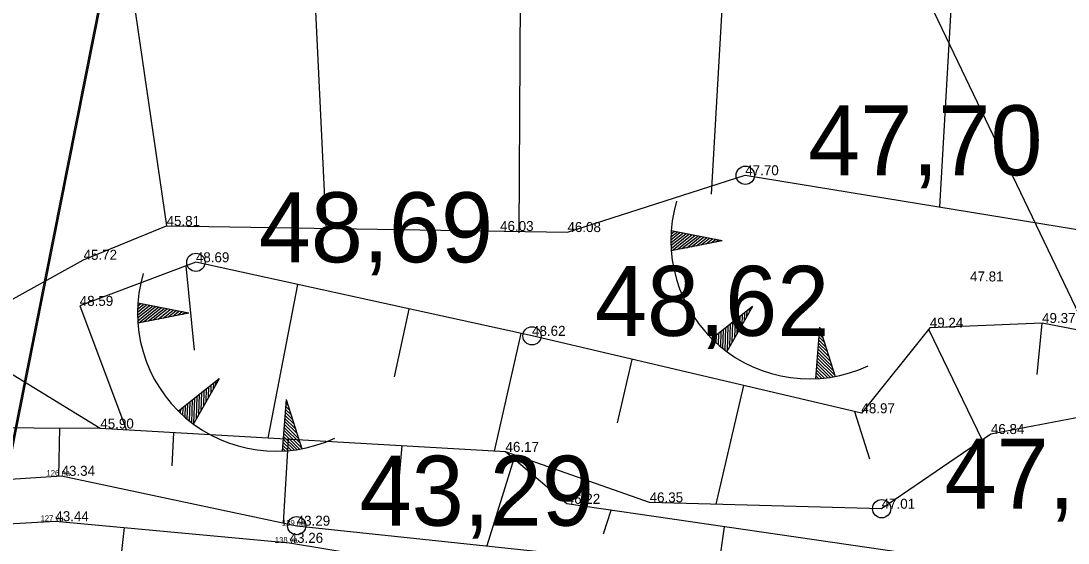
# Model space of a CAD drawing. Extents: x 700746 to 706058, y 6570320 to 6580460.
# Drawn here: x 703035.57 to 703072.2, y 6577401.19 to 6577419.46 of the extents above; entities that cross this region are included whole.
import ezdxf

# ---------------------------------------------------------------- set-up
doc = ezdxf.new("R2010")
doc.units = 0
for name, color, linetype in [('KORGUS-EH2000', 7, 'Continuous'), ('Lõige', 7, 'Continuous'), ('MOOTKORG-EH2000', 7, 'Continuous'), ('MOOTKORG_MUU', 7, 'Continuous'), ('MOOTNR', 7, 'Continuous'), ('Plokid', 7, 'Continuous'), ('RELJEEF', 7, 'Continuous'), ('vahekiht', 7, 'Continuous'), ('VWX2_MV_PLOKK', 7, 'Continuous')]:
    doc.layers.add(name, color=color, linetype=linetype)

msp = doc.modelspace()

# ---------------------------------------------------------------- linework, layer by layer
at = {"layer": 'KORGUS-EH2000'}
for centre in [(703060.912, 6577414.062), (703041.693, 6577411.015), (703053.453, 6577408.44), (703065.683, 6577402.388), (703045.22, 6577401.795)]:
    msp.add_circle(centre, 0.32, dxfattribs=at)
at = {"layer": 'Lõige'}
msp.add_lwpolyline([(703070.672, 6577165.983), (703074.081, 6577220.567), (703082.822, 6577285.406), (703068.681, 6577320.797), (703082.772, 6577387.952), (703057.768, 6577440.12), (703054.894, 6577468.198)], dxfattribs=at)
at = {"layer": 'Plokid'}
msp.add_lwpolyline([(703003.9, 6577246.25), (703043.339, 6577445.098)], dxfattribs=at)
at = {"layer": 'RELJEEF'}
for p, q in [((703053.135, 6577438.71), (703052.992, 6577412.044)), ((703045.047, 6577437.383), (703046.235, 6577412.295)), ((703061.072, 6577437.372), (703059.723, 6577413.401)), ((703037.022, 6577437.151), (703040.668, 6577412.287)), ((703069.01, 6577436.035), (703067.711, 6577412.951)), ((703058.311, 6577411.8), (703058.629, 6577412.055)), ((703058.312, 6577411.698), (703058.732, 6577412.035)), ((703058.313, 6577411.904), (703058.526, 6577412.075)), ((703058.314, 6577411.598), (703058.835, 6577412.015)), ((703058.316, 6577412.009), (703058.423, 6577412.094)), ((703058.319, 6577411.499), (703058.939, 6577411.995)), ((703060.104, 6577411.77), (703058.323, 6577412.114)), ((703058.357, 6577411.427), (703059.042, 6577411.975)), ((703058.527, 6577411.46), (703059.145, 6577411.955)), ((703060.104, 6577411.77), (703058.324, 6577411.42)), ((703058.696, 6577411.494), (703059.248, 6577411.935)), ((703058.866, 6577411.527), (703059.351, 6577411.915)), ((703059.036, 6577411.56), (703059.454, 6577411.895)), ((703059.205, 6577411.593), (703059.557, 6577411.875)), ((703059.375, 6577411.627), (703059.66, 6577411.855)), ((703059.544, 6577411.66), (703059.764, 6577411.835)), ((703059.714, 6577411.693), (703059.867, 6577411.816)), ((703059.884, 6577411.727), (703059.97, 6577411.796)), ((703041.644, 6577407.939), (703041.358, 6577410.889)), ((703045.251, 6577410.236), (703044.211, 6577404.857)), ((703037.631, 6577409.489), (703039.264, 6577405.142)), ((703039.65, 6577409.268), (703039.968, 6577409.523)), ((703039.651, 6577409.166), (703040.072, 6577409.503)), ((703039.652, 6577409.372), (703039.865, 6577409.543)), ((703039.654, 6577409.066), (703040.175, 6577409.483)), ((703039.656, 6577409.478), (703039.762, 6577409.563)), ((703039.658, 6577408.967), (703040.278, 6577409.463)), ((703041.443, 6577409.238), (703039.662, 6577409.582)), ((703039.696, 6577408.895), (703040.381, 6577409.443)), ((703039.866, 6577408.929), (703040.484, 6577409.423)), ((703040.036, 6577408.962), (703040.587, 6577409.403)), ((703061.166, 6577409.465), (703059.744, 6577408.339)), ((703061.166, 6577409.465), (703060.271, 6577407.888)), ((703041.443, 6577409.238), (703039.663, 6577408.889)), ((703040.205, 6577408.995), (703040.69, 6577409.384)), ((703040.375, 6577409.029), (703040.794, 6577409.364)), ((703040.545, 6577409.062), (703040.897, 6577409.344)), ((703040.714, 6577409.095), (703041, 6577409.324)), ((703040.884, 6577409.128), (703041.103, 6577409.304)), ((703041.053, 6577409.162), (703041.206, 6577409.284)), ((703041.223, 6577409.195), (703041.309, 6577409.264)), ((703048.638, 6577407.006), (703049.158, 6577409.38)), ((703060.628, 6577408.519), (703060.647, 6577409.055)), ((703060.714, 6577408.669), (703060.73, 6577409.12)), ((703060.799, 6577408.819), (703060.812, 6577409.185)), ((703060.884, 6577408.97), (703060.894, 6577409.25)), ((703060.97, 6577409.12), (703060.977, 6577409.315)), ((703061.055, 6577409.27), (703061.059, 6577409.381)), ((703060.13, 6577407.996), (703060.153, 6577408.663)), ((703060.208, 6577407.935), (703060.236, 6577408.728)), ((703060.287, 6577407.917), (703060.318, 6577408.794)), ((703060.372, 6577408.068), (703060.4, 6577408.859)), ((703060.458, 6577408.218), (703060.483, 6577408.924)), ((703060.543, 6577408.368), (703060.565, 6577408.989)), ((703063.509, 6577408.748), (703063.373, 6577406.939)), ((703063.509, 6577408.748), (703064.062, 6577407.021)), ((703067.327, 6577408.673), (703069.194, 6577404.79)), ((703071.129, 6577407.083), (703071.299, 6577408.888)), ((703053.065, 6577408.525), (703052.132, 6577404.401)), ((703059.819, 6577408.266), (703059.824, 6577408.402)), ((703059.897, 6577408.194), (703059.906, 6577408.468)), ((703059.974, 6577408.125), (703059.989, 6577408.533)), ((703060.052, 6577408.059), (703060.071, 6577408.598)), ((703063.735, 6577408.041), (703063.475, 6577408.298)), ((703063.683, 6577408.206), (703063.483, 6577408.403)), ((703063.63, 6577408.37), (703063.491, 6577408.508)), ((703063.577, 6577408.535), (703063.499, 6577408.613)), ((703063.893, 6577407.547), (703063.452, 6577407.984)), ((703063.841, 6577407.712), (703063.46, 6577408.089)), ((703063.788, 6577407.876), (703063.467, 6577408.194)), ((703056.442, 6577405.401), (703056.961, 6577407.615)), ((703063.985, 6577407.007), (703063.42, 6577407.565)), ((703064.052, 6577407.053), (703063.428, 6577407.67)), ((703063.999, 6577407.218), (703063.436, 6577407.775)), ((703063.946, 6577407.383), (703063.444, 6577407.879)), ((703063.686, 6577406.964), (703063.397, 6577407.251)), ((703063.788, 6577406.977), (703063.405, 6577407.356)), ((703063.887, 6577406.991), (703063.412, 6577407.46)), ((703042.505, 6577406.934), (703041.083, 6577405.807)), ((703042.505, 6577406.934), (703041.61, 6577405.357)), ((703042.394, 6577406.739), (703042.398, 6577406.849)), ((703063.478, 6577406.945), (703063.381, 6577407.041)), ((703063.583, 6577406.954), (703063.389, 6577407.146)), ((703041.882, 6577405.837), (703041.904, 6577406.458)), ((703041.968, 6577405.987), (703041.987, 6577406.523)), ((703042.053, 6577406.137), (703042.069, 6577406.588)), ((703042.138, 6577406.288), (703042.151, 6577406.653)), ((703042.224, 6577406.438), (703042.234, 6577406.719)), ((703042.309, 6577406.588), (703042.316, 6577406.784)), ((703060.854, 6577406.7), (703059.878, 6577402.547)), ((703041.469, 6577405.465), (703041.493, 6577406.132)), ((703041.547, 6577405.404), (703041.575, 6577406.197)), ((703041.626, 6577405.386), (703041.657, 6577406.262)), ((703041.712, 6577405.536), (703041.74, 6577406.327)), ((703041.797, 6577405.686), (703041.822, 6577406.393)), ((703044.848, 6577406.217), (703044.713, 6577404.408)), ((703044.848, 6577406.217), (703045.401, 6577404.49)), ((703041.158, 6577405.735), (703041.163, 6577405.871)), ((703041.236, 6577405.663), (703041.246, 6577405.936)), ((703041.314, 6577405.594), (703041.328, 6577406.001)), ((703041.391, 6577405.528), (703041.41, 6577406.066)), ((703045.075, 6577405.509), (703044.815, 6577405.767)), ((703045.022, 6577405.674), (703044.822, 6577405.871)), ((703044.969, 6577405.839), (703044.83, 6577405.976)), ((703044.917, 6577406.003), (703044.838, 6577406.081)), ((703065.272, 6577404.125), (703064.748, 6577405.785)), ((703045.233, 6577405.016), (703044.791, 6577405.452)), ((703045.18, 6577405.18), (703044.799, 6577405.557)), ((703045.127, 6577405.345), (703044.807, 6577405.662)), ((703036.928, 6577405.203), (703036.891, 6577403.533)), ((703040.868, 6577403.888), (703040.924, 6577405.047)), ((703045.324, 6577404.475), (703044.76, 6577405.034)), ((703045.391, 6577404.522), (703044.767, 6577405.138)), ((703045.338, 6577404.686), (703044.775, 6577405.243)), ((703045.286, 6577404.851), (703044.783, 6577405.348)), ((703045.026, 6577404.433), (703044.736, 6577404.719)), ((703045.127, 6577404.445), (703044.744, 6577404.824)), ((703044.917, 6577404.816), (703044.749, 6577401.895)), ((703045.226, 6577404.459), (703044.752, 6577404.929)), ((703044.817, 6577404.414), (703044.72, 6577404.51)), ((703044.923, 6577404.422), (703044.728, 6577404.615)), ((703048.773, 6577403.009), (703048.91, 6577404.586)), ((703052.814, 6577404.132), (703051.87, 6577401.09)), ((703055.951, 6577401.509), (703056.22, 6577402.333)), ((703038.97, 6577399.639), (703039.196, 6577401.728)), ((703060.178, 6577401.758), (703059.956, 6577400.229))]:
    msp.add_line(p, q, dxfattribs=at)
for points in [[(703032.907, 6577408.421), (703037.765, 6577411.102), (703040.668, 6577412.287), (703054.691, 6577412.073), (703060.912, 6577414.062), (703084.018, 6577410.287), (703098.028, 6577403.48), (703100.237, 6577388.654)], [(702937.707, 6577412.01), (702941.96, 6577413.549), (702953.296, 6577413.251), (702964.816, 6577411.894), (702980.059, 6577408.98), (702990.912, 6577407.965), (703006.037, 6577405.117), (703018.41, 6577403.322), (703026.203, 6577402.834), (703036.995, 6577403.54), (703045.22, 6577401.795), (703059.88, 6577400.24), (703065.141, 6577399.485), (703068.887, 6577399.565), (703070.695, 6577396.732)], [(702941.42, 6577410.979), (702953.447, 6577412.511), (702964.949, 6577410.711), (702979.963, 6577407.963), (702991.071, 6577406.266), (703006.265, 6577403.957), (703018.593, 6577401.987), (703024.671, 6577401.281), (703036.778, 6577401.952), (703044.974, 6577401.194), (703051.533, 6577400.105)], [(703100.237, 6577388.654), (703087.773, 6577401.264), (703080.179, 6577405.273), (703074.568, 6577408.25), (703071.295, 6577408.889), (703067.368, 6577408.724), (703064.976, 6577405.731), (703053.453, 6577408.44), (703041.693, 6577411.015), (703037.631, 6577409.489)], [(703093.711, 6577390.508), (703084.839, 6577398.464), (703077.208, 6577404.841), (703074.15, 6577405.882), (703069.505, 6577405.003), (703065.683, 6577402.388), (703057.567, 6577402.61), (703052.524, 6577404.378), (703038.351, 6577405.195), (703032.818, 6577408.582), (703026.771, 6577405.259)], [(703097.029, 6577386.67), (703093.711, 6577390.508), (703079.719, 6577397.649), (703077.804, 6577397.742), (703067.653, 6577400.673), (703054.666, 6577402.559), (703052.524, 6577404.378), (703038.351, 6577405.195), (703026.771, 6577405.259)]]:
    msp.add_lwpolyline(points, dxfattribs=at)
for centre in [(703063.154, 6577411.778), (703044.494, 6577409.246)]:
    msp.add_arc(centre, 4.844, 163.4234, 295.1745, dxfattribs=at)
at = {"layer": 'vahekiht'}
msp.add_open_spline([(702979.832, 6577405.847), (702968.107, 6577383.619), (702956.937, 6577340.299), (703007.686, 6577297.989), (703005.438, 6577248.778), (703018.696, 6577224.523), (703025.875, 6577210.26), (703039.06, 6577207.602), (703055.215, 6577200.514), (703065.918, 6577180.529), (703097.43, 6577186.962), (703125.436, 6577225.369), (703148.077, 6577281.443), (703138.931, 6577341.457), (703139.445, 6577382.673), (703130.544, 6577416.204), (703100.319, 6577426.617), (703061.125, 6577412.698), (703017.391, 6577461.228), (702989.678, 6577424.511), (702979.832, 6577405.847)], degree=3, dxfattribs=at)
msp.add_open_spline([(702979.832, 6577405.847), (702968.107, 6577383.619), (702956.937, 6577340.299), (703007.686, 6577297.989), (703005.438, 6577248.778), (703018.696, 6577224.523), (703025.875, 6577210.26), (703039.06, 6577207.602), (703055.215, 6577200.514), (703065.918, 6577180.529), (703097.43, 6577186.962), (703125.436, 6577225.369), (703148.077, 6577281.443), (703138.931, 6577341.457), (703139.445, 6577382.673), (703130.544, 6577416.204), (703100.319, 6577426.617), (703061.125, 6577412.698), (703017.391, 6577461.228), (702989.678, 6577424.511), (702979.832, 6577405.847)], degree=3, dxfattribs=at)
at = {"layer": 'VWX2_MV_PLOKK'}
msp.add_lwpolyline([(703044.07, 6577449.05), (703125.37, 6577441.7), (703167.08, 6577172.26), (703170.22, 6577152.1), (703231.53, 6577106.55), (703277.36, 6577072.83), (703360.09, 6576531.99), (703311.6, 6576228.52), (703293.62, 6575965.66), (703294.04, 6575933.77), (703295.43, 6575829.7), (703298.36, 6575609.6), (703298.84, 6575573.29), (703155.29, 6575552.59), (703145.59, 6575981.92), (703123.04, 6576234.88), (703120.61, 6576749.6), (703011.59, 6576989.47), (703015.74, 6577110.88), (702996.73, 6577210.32)], close=True, dxfattribs=at)

# ---------------------------------------------------------------- texts
at = {"layer": 'KORGUS-EH2000'}
for s, p in [('47,70', (703063.112, 6577414.062)), ('48,69', (703043.893, 6577411.015)), ('48,62', (703055.653, 6577408.44)), ('47,01', (703067.883, 6577402.388)), ('43,29', (703047.42, 6577401.795))]:
    msp.add_text(s, height=2.45, dxfattribs=at).set_placement(p)
at = {"layer": 'MOOTKORG-EH2000'}
for s, p in [('47.70', (703060.912, 6577414.062)), ('45.81', (703040.668, 6577412.287)), ('46.03', (703052.335, 6577412.109)), ('46.08', (703054.691, 6577412.073)), ('45.72', (703037.765, 6577411.102)), ('48.69', (703041.693, 6577411.015)), ('47.81', (703068.776, 6577410.344)), ('48.59', (703037.631, 6577409.489)), ('49.24', (703067.368, 6577408.724)), ('49.37', (703071.295, 6577408.889)), ('48.62', (703053.453, 6577408.44)), ('48.97', (703064.976, 6577405.731)), ('45.90', (703038.351, 6577405.195)), ('46.84', (703069.505, 6577405.003)), ('46.17', (703052.524, 6577404.378)), ('43.34', (703036.995, 6577403.54)), ('46.22', (703054.666, 6577402.559)), ('46.35', (703057.567, 6577402.61)), ('47.01', (703065.683, 6577402.388)), ('43.44', (703036.778, 6577401.952)), ('43.29', (703045.22, 6577401.795)), ('43.26', (703044.974, 6577401.194))]:
    msp.add_text(s, height=0.35, dxfattribs=at).set_placement(p)
at = {"layer": 'MOOTKORG_MUU'}
for s, p in [('na', (703036.995, 6577403.54)), ('va', (703036.778, 6577401.952)), ('na', (703045.22, 6577401.795)), ('va', (703044.974, 6577401.194))]:
    msp.add_text(s, height=0.2, dxfattribs=at).set_placement(p)
at = {"layer": 'MOOTNR'}
for s, p in [('126', (703036.469, 6577403.54)), ('127', (703036.261, 6577401.952)), ('139', (703044.703, 6577401.795)), ('138', (703044.457, 6577401.194))]:
    msp.add_text(s, height=0.2, dxfattribs=at).set_placement(p)

doc.saveas('drawing.dxf')
